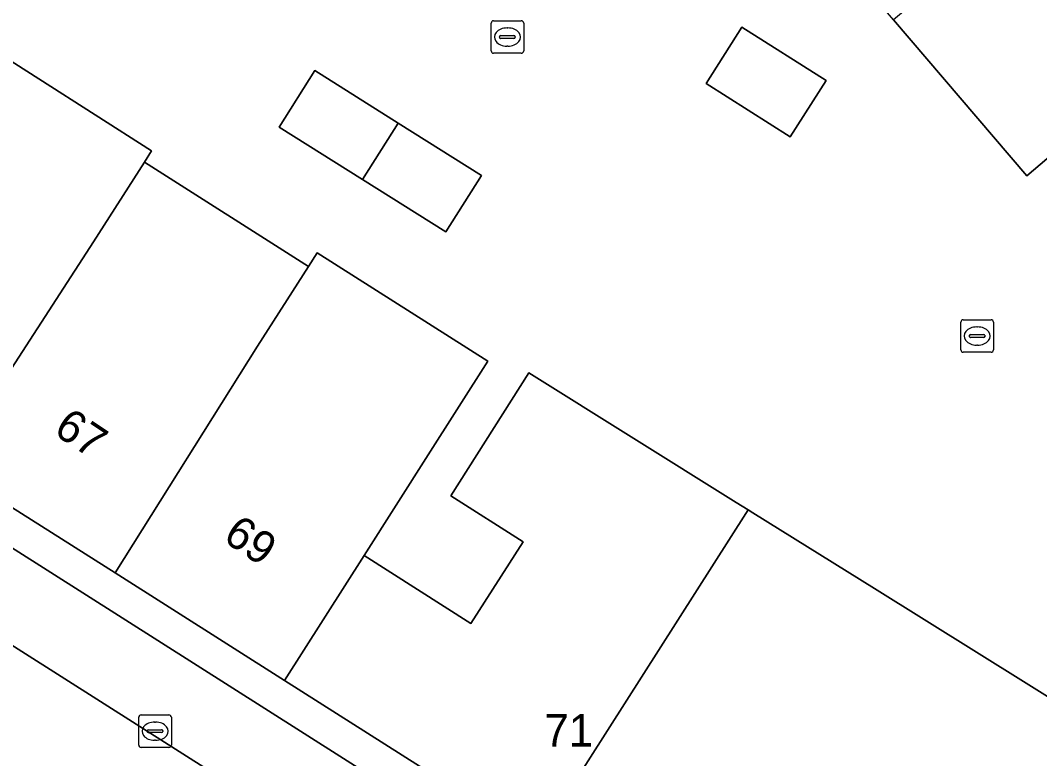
# Model space of a CAD drawing. Extents: x 160377 to 161131, y 383938 to 384853.
# Drawn here: x 160673.55 to 160704.85, y 384671.33 to 384694.02 of the extents above; entities that cross this region are included whole.
import ezdxf

# ---------------------------------------------------------------- set-up
doc = ezdxf.new("R2010")
doc.units = 0
for name, color, linetype in [('IMGEO_Erf', 7, 'Continuous'), ('IMGEO_Groenvoorziening', 7, 'Continuous'), ('IMGEO_Kolk', 7, 'Continuous'), ('IMGEO_Pand', 7, 'Continuous'), ('IMGEO_Pand_nummerreeks', 7, 'Continuous'), ('IMGEO_Voetpad_open', 7, 'Continuous')]:
    doc.layers.add(name, color=color, linetype=linetype)

msp = doc.modelspace()

# ---------------------------------------------------------------- linework, layer by layer
at = {"layer": 'IMGEO_Erf'}
for points in [[(160710.726, 384694.579), (160704.451, 384689.24), (160700.364, 384694.029), (160696.447, 384698.62), (160692.429, 384703.328), (160689.492, 384700.803), (160691.346, 384698.631), (160690.001, 384697.391), (160688.876, 384695.684), (160686.333, 384697.358), (160684.815, 384698.364), (160683.495, 384699.906), (160685.796, 384701.874), (160687.115, 384700.332), (160691.654, 384704.238), (160687.631, 384708.952), (160683.692, 384713.567), (160679.798, 384718.129), (160676.284, 384722.245)], [(160672.368, 384693.322), (160677.576, 384690.008), (160677.353, 384689.659), (160682.391, 384686.453), (160682.662, 384686.878), (160687.901, 384683.545), (160686.071, 384680.669), (160684.101, 384677.572), (160687.383, 384675.484), (160688.983, 384677.998), (160686.764, 384679.41), (160689.163, 384683.182), (160695.531, 384679.206), (160695.897, 384678.977), (160696.04, 384678.888), (160699.772, 384676.558), (160707.57, 384671.689)]]:
    msp.add_lwpolyline(points, dxfattribs=at)
for points in [[(160695.706, 384693.811), (160698.29, 384692.17), (160697.191, 384690.44), (160694.607, 384692.08)], [(160682.587, 384692.473), (160685.148, 384690.861), (160687.708, 384689.249), (160686.616, 384687.515), (160684.056, 384689.127), (160681.496, 384690.739)], [(160721.073, 384667.118), (160720.487, 384667.819), (160716.576, 384664.468), (160714.54, 384662.736), (160707.911, 384657.071), (160689.421, 384668.806), (160681.658, 384673.733), (160676.452, 384677.038), (160671.309, 384680.302), (160666.045, 384683.643), (160665.486, 384682.763), (160705.71, 384657.186), (160707.836, 384655.834)]]:
    msp.add_lwpolyline(points, close=True, dxfattribs=at)
at = {"layer": 'IMGEO_Groenvoorziening'}
msp.add_lwpolyline([(160698.98, 384657.32), (160698.575, 384656.395), (160697.945, 384655.212), (160685.994, 384663.226), (160682.235, 384661.307), (160677.697, 384659.686), (160676.848, 384661.961), (160675.895, 384663.243), (160674.422, 384663.885), (160673.445, 384664.072), (160673.271, 384664.869), (160675.816, 384666.92), (160679.497, 384669.474), (160679.875, 384670.623), (160679.519, 384670.849), (160671.271, 384676.09), (160634.693, 384699.359)], dxfattribs=at)
at = {"layer": 'IMGEO_Kolk'}
for p, q in [((160688.002, 384693.079), (160688.002, 384693.931)), ((160688.077, 384694.005), (160688.929, 384694.005)), ((160688.49, 384693.785), (160688.515, 384693.785)), ((160689.003, 384693.931), (160689.003, 384693.079)), ((160688.261, 384693.499), (160688.261, 384693.511)), ((160688.699, 384693.462), (160688.301, 384693.462)), ((160688.304, 384693.548), (160688.702, 384693.548)), ((160688.745, 384693.511), (160688.745, 384693.499)), ((160688.513, 384693.225), (160688.488, 384693.225)), ((160688.929, 384693.005), (160688.077, 384693.005)), ((160702.429, 384683.891), (160702.429, 384684.743)), ((160702.504, 384684.817), (160703.356, 384684.817)), ((160703.43, 384684.743), (160703.43, 384683.891)), ((160702.731, 384684.36), (160703.129, 384684.36)), ((160702.917, 384684.597), (160702.942, 384684.597)), ((160702.688, 384684.311), (160702.688, 384684.323)), ((160703.126, 384684.274), (160702.728, 384684.274)), ((160702.94, 384684.037), (160702.915, 384684.037)), ((160703.172, 384684.323), (160703.172, 384684.311)), ((160703.356, 384683.817), (160702.504, 384683.817)), ((160677.181, 384671.749), (160677.181, 384672.601)), ((160677.256, 384672.675), (160678.108, 384672.675)), ((160677.669, 384672.455), (160677.694, 384672.455)), ((160678.182, 384672.601), (160678.182, 384671.749)), ((160677.44, 384672.169), (160677.44, 384672.181)), ((160677.483, 384672.218), (160677.881, 384672.218)), ((160677.924, 384672.181), (160677.924, 384672.169)), ((160677.878, 384672.132), (160677.48, 384672.132)), ((160677.692, 384671.895), (160677.667, 384671.895)), ((160678.108, 384671.675), (160677.256, 384671.675))]:
    msp.add_line(p, q, dxfattribs=at)
for points in [[(160688.002, 384693.079), (160688.002, 384693.931)], [(160688.077, 384694.005), (160688.929, 384694.005)], [(160689.003, 384693.931), (160689.003, 384693.079)], [(160688.929, 384693.005), (160688.077, 384693.005)], [(160702.429, 384683.891), (160702.429, 384684.743)], [(160702.504, 384684.817), (160703.356, 384684.817)], [(160703.43, 384684.743), (160703.43, 384683.891)], [(160703.356, 384683.817), (160702.504, 384683.817)], [(160677.181, 384671.749), (160677.181, 384672.601)], [(160677.256, 384672.675), (160678.108, 384672.675)], [(160678.182, 384672.601), (160678.182, 384671.749)], [(160678.108, 384671.675), (160677.256, 384671.675)]]:
    msp.add_lwpolyline(points, dxfattribs=at)
for centre, radius, start, end in [((160688.079, 384693.929), 0.0765, 91.552, 178.448), ((160688.079, 384693.929), 0.0765, 91.552, 178.448), ((160688.927, 384693.929), 0.0765, 1.552, 88.448), ((160688.927, 384693.929), 0.0765, 1.552, 88.448), ((160688.301, 384693.508), 0.0403, 85.8775, 175.7526), ((160688.298, 384693.498), 0.0366, 178.938, 274.7102), ((160688.702, 384693.505), 0.043, 264.8664, 352.4533), ((160688.706, 384693.51), 0.0386, 1.7309, 96.639), ((160688.079, 384693.081), 0.0765, 181.552, 268.448), ((160688.079, 384693.081), 0.0765, 181.552, 268.448), ((160688.927, 384693.081), 0.0765, 271.552, 358.448), ((160688.927, 384693.081), 0.0765, 271.552, 358.448), ((160702.506, 384684.741), 0.0765, 91.552, 178.448), ((160702.506, 384684.741), 0.0765, 91.552, 178.448), ((160703.354, 384684.741), 0.0765, 1.552, 88.448), ((160703.354, 384684.741), 0.0765, 1.552, 88.448), ((160702.728, 384684.32), 0.0403, 85.8775, 175.7526), ((160703.133, 384684.322), 0.0386, 1.7309, 96.639), ((160702.725, 384684.31), 0.0366, 178.938, 274.7102), ((160703.129, 384684.317), 0.043, 264.8664, 352.4533), ((160702.506, 384683.893), 0.0765, 181.552, 268.448), ((160702.506, 384683.893), 0.0765, 181.552, 268.448), ((160703.354, 384683.893), 0.0765, 271.552, 358.448), ((160703.354, 384683.893), 0.0765, 271.552, 358.448), ((160677.258, 384672.599), 0.0765, 91.552, 178.448), ((160677.258, 384672.599), 0.0765, 91.552, 178.448), ((160678.106, 384672.599), 0.0765, 1.552, 88.448), ((160678.106, 384672.599), 0.0765, 1.552, 88.448), ((160677.48, 384672.178), 0.0403, 85.8775, 175.7526), ((160677.477, 384672.168), 0.0366, 178.938, 274.7102), ((160677.881, 384672.175), 0.043, 264.8664, 352.4533), ((160677.885, 384672.18), 0.0386, 1.7309, 96.639), ((160677.258, 384671.751), 0.0765, 181.552, 268.448), ((160677.258, 384671.751), 0.0765, 181.552, 268.448), ((160678.106, 384671.751), 0.0765, 271.552, 358.448), ((160678.106, 384671.751), 0.0765, 271.552, 358.448)]:
    msp.add_arc(centre, radius, start, end, dxfattribs=at)
for centre, major_axis, ratio, start_param, end_param in [((160688.489, 384693.505), (-0.387, 0.002), 0.722429, 4.712389, 7.853982), ((160688.514, 384693.505), (-0.39, 0.002), 0.717154, 1.570796, 4.712389), ((160702.916, 384684.317), (-0.387, 0.002), 0.722429, 4.712389, 7.853982), ((160702.941, 384684.317), (-0.39, 0.002), 0.717154, 1.570796, 4.712389), ((160677.668, 384672.175), (-0.387, 0.002), 0.722429, 4.712389, 7.853982), ((160677.693, 384672.175), (-0.39, 0.002), 0.717154, 1.570796, 4.712389)]:
    msp.add_ellipse(centre, major_axis=major_axis, ratio=ratio, start_param=start_param, end_param=end_param, dxfattribs=at)
at = {"layer": 'IMGEO_Pand'}
for points in [[(160700.364, 384694.029), (160704.451, 384689.24), (160710.726, 384694.579), (160706.678, 384699.321)], [(160697.191, 384690.44), (160698.29, 384692.17), (160695.706, 384693.811), (160694.607, 384692.08)], [(160675.794, 384687.208), (160677.353, 384689.659), (160677.576, 384690.008), (160672.368, 384693.322), (160670.586, 384690.522), (160670.463, 384690.6), (160666.045, 384683.643), (160671.309, 384680.302)], [(160685.148, 384690.861), (160682.587, 384692.473), (160681.496, 384690.739), (160684.056, 384689.127)], [(160684.056, 384689.127), (160686.616, 384687.515), (160687.708, 384689.249), (160685.148, 384690.861)], [(160699.772, 384676.558), (160696.04, 384678.888), (160695.897, 384678.977), (160689.421, 384668.806), (160707.911, 384657.071), (160714.54, 384662.736), (160716.576, 384664.468), (160720.487, 384667.819), (160722.578, 384669.588), (160724.276, 384671.043), (160728.08, 384674.302), (160724.369, 384678.623), (160719.66, 384684.14), (160714.897, 384689.76), (160711.438, 384687.036), (160705.146, 384682.079), (160711.642, 384674.531), (160707.707, 384671.53), (160707.57, 384671.689)], [(160680.832, 384684.002), (160682.391, 384686.453), (160677.353, 384689.659), (160675.794, 384687.208), (160671.309, 384680.302), (160676.452, 384677.038)], [(160686.071, 384680.669), (160687.901, 384683.545), (160682.662, 384686.878), (160682.391, 384686.453), (160680.832, 384684.002), (160676.452, 384677.038), (160681.658, 384673.733), (160684.101, 384677.572)], [(160695.897, 384678.977), (160695.531, 384679.206), (160689.163, 384683.182), (160686.764, 384679.41), (160688.983, 384677.998), (160687.383, 384675.484), (160684.101, 384677.572), (160681.658, 384673.733), (160689.421, 384668.806)]]:
    msp.add_lwpolyline(points, close=True, dxfattribs=at)
at = {"layer": 'IMGEO_Voetpad_open'}
for points in [[(160703.447, 384655.281), (160705.71, 384657.186), (160665.486, 384682.763), (160666.045, 384683.643), (160670.463, 384690.6), (160669.054, 384691.457), (160664.641, 384684.514), (160664.092, 384683.65), (160651.295, 384691.787), (160636.778, 384701.013), (160632.299, 384739.297), (160629.795, 384739.039), (160633.874, 384704.387)], [(160634.693, 384699.359), (160671.271, 384676.09), (160679.519, 384670.849), (160679.875, 384670.623), (160686.635, 384666.327), (160687.049, 384666.066), (160697.315, 384659.586), (160698.677, 384658.711), (160698.785, 384658.642), (160702.69, 384656.097), (160703.064, 384655.836)]]:
    msp.add_lwpolyline(points, dxfattribs=at)

# ---------------------------------------------------------------- texts
at = {"layer": 'IMGEO_Pand_nummerreeks'}
for s, p in [('67', (160674.524, 384681.331)), ('69', (160679.727, 384678.044))]:
    msp.add_text(s, height=1, rotation=326.2986, dxfattribs=at).set_placement(p)
msp.add_text('71', height=1, dxfattribs=at).set_placement((160689.643, 384671.701))

doc.saveas('drawing.dxf')
